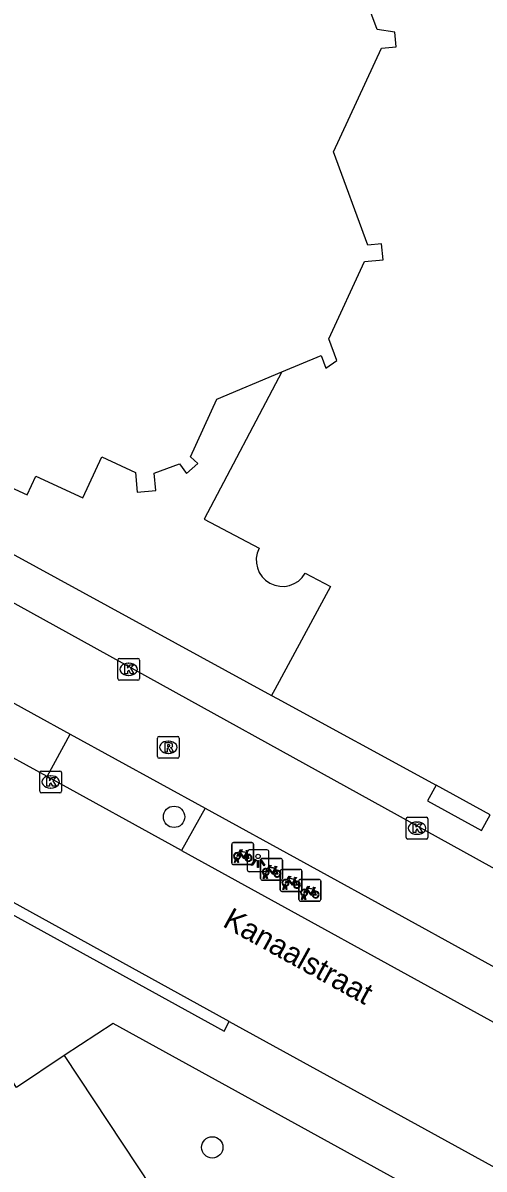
# Model space of a CAD drawing. Extents: x 161087 to 161922, y 382574 to 383873.
# Drawn here: x 161742.4 to 161763.5, y 383183 to 383235.5 of the extents above; entities that cross this region are included whole.
import ezdxf

# ---------------------------------------------------------------- set-up
doc = ezdxf.new("R2010")
doc.units = 0
for name, color, linetype in [('IMGEO_Berm_open', 7, 'Continuous'), ('IMGEO_Boom', 7, 'Continuous'), ('IMGEO_Fietsenrek', 7, 'Continuous'), ('IMGEO_Fietspad_gesloten', 7, 'Continuous'), ('IMGEO_Groenvoorziening', 7, 'Continuous'), ('IMGEO_Kolk', 7, 'Continuous'), ('IMGEO_Lichtpunt', 7, 'Continuous'), ('IMGEO_Openbare_ruimte_label', 7, 'Continuous'), ('IMGEO_Pand', 7, 'Continuous'), ('IMGEO_Rijbaan_lokaal_gesloten', 7, 'Continuous'), ('IMGEO_Rioolput', 7, 'Continuous'), ('IMGEO_Voetpad_open', 7, 'Continuous')]:
    doc.layers.add(name, color=color, linetype=linetype)

msp = doc.modelspace()

# ---------------------------------------------------------------- linework, layer by layer
at = {"layer": 'IMGEO_Berm_open'}
for points in [[(161743.514, 383201.023), (161744.567, 383202.962)], [(161750.765, 383199.565), (161749.678, 383197.635)]]:
    msp.add_lwpolyline(points, dxfattribs=at)
at = {"layer": 'IMGEO_Boom'}
for centre in [(161749.338, 383199.173), (161751.085, 383184.032)]:
    msp.add_circle(centre, 0.489, dxfattribs=at)
at = {"layer": 'IMGEO_Fietsenrek'}
for p, q in [((161751.98, 383197.065), (161751.98, 383197.906)), ((161751.98, 383197.906), (161751.98, 383197.065)), ((161752.055, 383197.99), (161752.896, 383197.99)), ((161752.896, 383197.99), (161752.055, 383197.99)), ((161752.98, 383197.915), (161752.98, 383197.074)), ((161752.98, 383197.074), (161752.98, 383197.915)), ((161752.107, 383197.074), (161752.146, 383197.234)), ((161752.176, 383197.222), (161752.141, 383197.074)), ((161752.218, 383197.246), (161752.217, 383197.25)), ((161752.259, 383197.074), (161752.225, 383197.216)), ((161752.249, 383197.257), (161752.25, 383197.25)), ((161752.257, 383197.22), (161752.292, 383197.074)), ((161752.667, 383197.539), (161752.703, 383197.444)), ((161753.3, 383196.342), (161753.3, 383197.183)), ((161753.3, 383197.183), (161753.3, 383196.342)), ((161753.375, 383197.267), (161754.216, 383197.267)), ((161754.216, 383197.267), (161753.375, 383197.267)), ((161754.3, 383197.192), (161754.3, 383196.351)), ((161754.3, 383196.351), (161754.3, 383197.192)), ((161752.905, 383196.99), (161752.064, 383196.99)), ((161752.064, 383196.99), (161752.905, 383196.99)), ((161752.141, 383197.074), (161752.107, 383197.074)), ((161752.292, 383197.074), (161752.259, 383197.074)), ((161753.987, 383196.816), (161754.023, 383196.721)), ((161754.199, 383195.835), (161754.199, 383196.676)), ((161754.199, 383196.676), (161754.199, 383195.835)), ((161754.274, 383196.76), (161755.115, 383196.76)), ((161755.115, 383196.76), (161754.274, 383196.76)), ((161755.199, 383196.685), (161755.199, 383195.844)), ((161755.199, 383195.844), (161755.199, 383196.685)), ((161754.225, 383196.267), (161753.384, 383196.267)), ((161753.384, 383196.267), (161754.225, 383196.267)), ((161753.427, 383196.351), (161753.466, 383196.511)), ((161753.461, 383196.351), (161753.427, 383196.351)), ((161753.496, 383196.499), (161753.461, 383196.351)), ((161753.538, 383196.523), (161753.537, 383196.527)), ((161753.579, 383196.351), (161753.545, 383196.493)), ((161753.569, 383196.534), (161753.57, 383196.527)), ((161753.577, 383196.497), (161753.612, 383196.351)), ((161753.612, 383196.351), (161753.579, 383196.351)), ((161754.886, 383196.309), (161754.922, 383196.214)), ((161755.057, 383195.384), (161755.057, 383196.225)), ((161755.057, 383196.225), (161755.057, 383195.384)), ((161755.132, 383196.309), (161755.973, 383196.309)), ((161755.973, 383196.309), (161755.132, 383196.309)), ((161756.057, 383196.234), (161756.057, 383195.393)), ((161756.057, 383195.393), (161756.057, 383196.234)), ((161755.124, 383195.76), (161754.283, 383195.76)), ((161754.283, 383195.76), (161755.124, 383195.76)), ((161754.326, 383195.844), (161754.365, 383196.004)), ((161754.36, 383195.844), (161754.326, 383195.844)), ((161754.395, 383195.992), (161754.36, 383195.844)), ((161754.437, 383196.016), (161754.436, 383196.02)), ((161754.478, 383195.844), (161754.444, 383195.986)), ((161754.468, 383196.027), (161754.469, 383196.02)), ((161754.476, 383195.99), (161754.511, 383195.844)), ((161754.511, 383195.844), (161754.478, 383195.844)), ((161755.184, 383195.393), (161755.223, 383195.553)), ((161755.295, 383195.565), (161755.294, 383195.569)), ((161755.326, 383195.576), (161755.327, 383195.569)), ((161755.744, 383195.858), (161755.78, 383195.763)), ((161755.982, 383195.309), (161755.141, 383195.309)), ((161755.141, 383195.309), (161755.982, 383195.309)), ((161755.218, 383195.393), (161755.184, 383195.393)), ((161755.253, 383195.541), (161755.218, 383195.393)), ((161755.336, 383195.393), (161755.302, 383195.535)), ((161755.334, 383195.539), (161755.369, 383195.393)), ((161755.369, 383195.393), (161755.336, 383195.393))]:
    msp.add_line(p, q, dxfattribs=at)
for points in [[(161752.293, 383197.516), (161752.388, 383197.68), (161752.474, 383197.666), (161752.476, 383197.657), (161752.42, 383197.646), (161752.393, 383197.601), (161752.649, 383197.56)], [(161752.314, 383197.464), (161752.262, 383197.374), (161752.222, 383197.349), (161752.223, 383197.396), (161752.278, 383197.49)], [(161752.589, 383197.272), (161752.539, 383197.272), (161752.348, 383197.523), (161752.329, 383197.491)], [(161752.636, 383197.535), (161752.379, 383197.576), (161752.362, 383197.547), (161752.529, 383197.327), (161752.636, 383197.535)], [(161752.684, 383197.437), (161752.654, 383197.514), (161752.545, 383197.296), (161752.588, 383197.296)], [(161752.618, 383197.296), (161752.738, 383197.295), (161752.694, 383197.409)], [(161752.714, 383197.416), (161752.769, 383197.271), (161752.619, 383197.271)], [(161752.649, 383197.56), (161752.674, 383197.609), (161752.668, 383197.613), (161752.645, 383197.617), (161752.633, 383197.624), (161752.632, 383197.627), (161752.634, 383197.632), (161752.729, 383197.617), (161752.731, 383197.607), (161752.721, 383197.594), (161752.709, 383197.588), (161752.695, 383197.594), (161752.667, 383197.539)], [(161753.634, 383196.741), (161753.582, 383196.651), (161753.542, 383196.626), (161753.543, 383196.673), (161753.598, 383196.767)], [(161753.613, 383196.793), (161753.708, 383196.957), (161753.794, 383196.943), (161753.796, 383196.934), (161753.74, 383196.923), (161753.713, 383196.878), (161753.969, 383196.837)], [(161753.909, 383196.549), (161753.859, 383196.549), (161753.668, 383196.8), (161753.649, 383196.768)], [(161753.956, 383196.812), (161753.699, 383196.853), (161753.682, 383196.824), (161753.849, 383196.604), (161753.956, 383196.812)], [(161754.004, 383196.714), (161753.974, 383196.791), (161753.865, 383196.573), (161753.908, 383196.573)], [(161753.938, 383196.573), (161754.058, 383196.572), (161754.014, 383196.686)], [(161754.034, 383196.693), (161754.089, 383196.548), (161753.939, 383196.548)], [(161753.969, 383196.837), (161753.994, 383196.886), (161753.988, 383196.89), (161753.965, 383196.894), (161753.953, 383196.901), (161753.952, 383196.904), (161753.954, 383196.909), (161754.049, 383196.894), (161754.051, 383196.884), (161754.041, 383196.871), (161754.029, 383196.865), (161754.015, 383196.871), (161753.987, 383196.816)], [(161754.533, 383196.234), (161754.481, 383196.144), (161754.441, 383196.119), (161754.442, 383196.166), (161754.497, 383196.26)], [(161754.512, 383196.286), (161754.607, 383196.45), (161754.693, 383196.436), (161754.695, 383196.427), (161754.639, 383196.416), (161754.612, 383196.371), (161754.868, 383196.33)], [(161754.808, 383196.042), (161754.758, 383196.042), (161754.567, 383196.293), (161754.548, 383196.261)], [(161754.855, 383196.305), (161754.598, 383196.346), (161754.581, 383196.317), (161754.748, 383196.097), (161754.855, 383196.305)], [(161754.903, 383196.207), (161754.873, 383196.284), (161754.764, 383196.066), (161754.807, 383196.066)], [(161754.837, 383196.066), (161754.957, 383196.065), (161754.913, 383196.179)], [(161754.933, 383196.186), (161754.988, 383196.041), (161754.838, 383196.041)], [(161754.868, 383196.33), (161754.893, 383196.379), (161754.887, 383196.383), (161754.864, 383196.387), (161754.852, 383196.394), (161754.851, 383196.397), (161754.853, 383196.402), (161754.948, 383196.387), (161754.95, 383196.377), (161754.94, 383196.364), (161754.928, 383196.358), (161754.914, 383196.364), (161754.886, 383196.309)], [(161755.391, 383195.783), (161755.339, 383195.693), (161755.299, 383195.668), (161755.3, 383195.715), (161755.355, 383195.809)], [(161755.37, 383195.835), (161755.465, 383195.999), (161755.551, 383195.985), (161755.553, 383195.976), (161755.497, 383195.965), (161755.47, 383195.92), (161755.726, 383195.879)], [(161755.666, 383195.591), (161755.616, 383195.591), (161755.425, 383195.842), (161755.406, 383195.81)], [(161755.713, 383195.854), (161755.456, 383195.895), (161755.439, 383195.866), (161755.606, 383195.646), (161755.713, 383195.854)], [(161755.761, 383195.756), (161755.731, 383195.833), (161755.622, 383195.615), (161755.665, 383195.615)], [(161755.695, 383195.615), (161755.815, 383195.614), (161755.771, 383195.728)], [(161755.791, 383195.735), (161755.846, 383195.59), (161755.696, 383195.59)], [(161755.726, 383195.879), (161755.751, 383195.928), (161755.745, 383195.932), (161755.722, 383195.936), (161755.71, 383195.943), (161755.709, 383195.946), (161755.711, 383195.951), (161755.806, 383195.936), (161755.808, 383195.926), (161755.798, 383195.913), (161755.786, 383195.907), (161755.772, 383195.913), (161755.744, 383195.858)]]:
    msp.add_lwpolyline(points, dxfattribs=at)
for centre, radius, start, end in [((161752.058, 383197.912), 0.0779, 92.4484, 184.2845), ((161752.058, 383197.912), 0.0779, 92.4484, 184.2845), ((161752.902, 383197.912), 0.0779, 2.4484, 94.2845), ((161752.902, 383197.912), 0.0779, 2.4484, 94.2845), ((161752.22, 383197.375), 0.159, 62.6766, 242.1369), ((161752.22, 383197.375), 0.129, 63.3192, 238.903), ((161752.2, 383197.246), 0.0499, 12.8025, 158.6934), ((161752.22, 383197.375), 0.159, 253.9967, 271.7867), ((161752.2, 383197.246), 0.0174, 12.8025, 163.4502), ((161752.22, 383197.375), 0.129, 253.415, 269.0204), ((161752.22, 383197.375), 0.129, 283.6043, 43.4302), ((161752.22, 383197.375), 0.159, 283.5766, 46.6042), ((161752.747, 383197.291), 0.159, 113.3408, 178.3217), ((161752.747, 383197.291), 0.159, 187.0065, 105.7708), ((161752.747, 383197.291), 0.129, 113.923, 177.9556), ((161752.747, 383197.291), 0.129, 188.6715, 104.5883), ((161753.378, 383197.189), 0.0779, 92.4484, 184.2845), ((161753.378, 383197.189), 0.0779, 92.4484, 184.2845), ((161754.222, 383197.189), 0.0779, 2.4484, 94.2845), ((161754.222, 383197.189), 0.0779, 2.4484, 94.2845), ((161752.058, 383197.068), 0.0779, 182.4484, 274.2845), ((161752.058, 383197.068), 0.0779, 182.4484, 274.2845), ((161752.902, 383197.068), 0.0779, 272.4484, 4.2845), ((161752.902, 383197.068), 0.0779, 272.4484, 4.2845), ((161753.54, 383196.652), 0.159, 62.6766, 242.1369), ((161753.54, 383196.652), 0.129, 63.3192, 238.903), ((161753.54, 383196.652), 0.129, 283.6043, 43.4302), ((161753.54, 383196.652), 0.159, 283.5766, 46.6042), ((161754.067, 383196.568), 0.159, 113.3408, 178.3217), ((161754.067, 383196.568), 0.159, 187.0065, 105.7708), ((161754.067, 383196.568), 0.129, 113.923, 177.9556), ((161754.067, 383196.568), 0.129, 188.6715, 104.5883), ((161754.277, 383196.682), 0.0779, 92.4484, 184.2845), ((161754.277, 383196.682), 0.0779, 92.4484, 184.2845), ((161755.121, 383196.682), 0.0779, 2.4484, 94.2845), ((161755.121, 383196.682), 0.0779, 2.4484, 94.2845), ((161753.378, 383196.345), 0.0779, 182.4484, 274.2845), ((161753.378, 383196.345), 0.0779, 182.4484, 274.2845), ((161753.52, 383196.523), 0.0499, 12.8025, 158.6934), ((161753.54, 383196.652), 0.159, 253.9967, 271.7867), ((161753.52, 383196.523), 0.0174, 12.8025, 163.4502), ((161753.54, 383196.652), 0.129, 253.415, 269.0204), ((161754.222, 383196.345), 0.0779, 272.4484, 4.2845), ((161754.222, 383196.345), 0.0779, 272.4484, 4.2845), ((161754.439, 383196.145), 0.159, 62.6766, 242.1369), ((161754.439, 383196.145), 0.129, 63.3192, 238.903), ((161754.439, 383196.145), 0.129, 283.6043, 43.4302), ((161754.439, 383196.145), 0.159, 283.5766, 46.6042), ((161754.966, 383196.061), 0.159, 113.3408, 178.3217), ((161754.966, 383196.061), 0.159, 187.0065, 105.7708), ((161754.966, 383196.061), 0.129, 113.923, 177.9556), ((161754.966, 383196.061), 0.129, 188.6715, 104.5883), ((161755.135, 383196.231), 0.0779, 92.4484, 184.2845), ((161755.135, 383196.231), 0.0779, 92.4484, 184.2845), ((161755.979, 383196.231), 0.0779, 2.4484, 94.2845), ((161755.979, 383196.231), 0.0779, 2.4484, 94.2845), ((161754.277, 383195.838), 0.0779, 182.4484, 274.2845), ((161754.277, 383195.838), 0.0779, 182.4484, 274.2845), ((161754.419, 383196.016), 0.0499, 12.8025, 158.6934), ((161754.439, 383196.145), 0.159, 253.9967, 271.7867), ((161754.419, 383196.016), 0.0174, 12.8025, 163.4502), ((161754.439, 383196.145), 0.129, 253.415, 269.0204), ((161755.121, 383195.838), 0.0779, 272.4484, 4.2845), ((161755.121, 383195.838), 0.0779, 272.4484, 4.2845), ((161755.297, 383195.694), 0.159, 62.6766, 242.1369), ((161755.297, 383195.694), 0.129, 63.3192, 238.903), ((161755.277, 383195.565), 0.0499, 12.8025, 158.6934), ((161755.277, 383195.565), 0.0174, 12.8025, 163.4502), ((161755.297, 383195.694), 0.129, 253.415, 269.0204), ((161755.297, 383195.694), 0.129, 283.6043, 43.4302), ((161755.297, 383195.694), 0.159, 283.5766, 46.6042), ((161755.824, 383195.61), 0.159, 113.3408, 178.3217), ((161755.824, 383195.61), 0.159, 187.0065, 105.7708), ((161755.824, 383195.61), 0.129, 113.923, 177.9556), ((161755.824, 383195.61), 0.129, 188.6715, 104.5883), ((161755.135, 383195.387), 0.0779, 182.4484, 274.2845), ((161755.135, 383195.387), 0.0779, 182.4484, 274.2845), ((161755.297, 383195.694), 0.159, 253.9967, 271.7867), ((161755.979, 383195.387), 0.0779, 272.4484, 4.2845), ((161755.979, 383195.387), 0.0779, 272.4484, 4.2845)]:
    msp.add_arc(centre, radius, start, end, dxfattribs=at)
at = {"layer": 'IMGEO_Fietspad_gesloten'}
for points in [[(161813.482, 383169.651), (161808.082, 383172.609), (161796.69, 383178.843), (161781.538, 383187.211), (161765.085, 383196.212), (161740.293, 383209.885), (161724.103, 383218.792), (161711.611, 383225.692), (161701.802, 383231.102)], [(161741.877, 383204.439), (161742.901, 383203.875), (161744.567, 383202.962)], [(161744.567, 383202.962), (161750.765, 383199.565)], [(161750.765, 383199.565), (161759.781, 383194.623), (161765.549, 383191.451)]]:
    msp.add_lwpolyline(points, dxfattribs=at)
at = {"layer": 'IMGEO_Groenvoorziening'}
msp.add_lwpolyline([(161744.298, 383188.243), (161761.687, 383161.98)], dxfattribs=at)
at = {"layer": 'IMGEO_Kolk'}
for p, q in [((161746.754, 383205.504), (161746.754, 383206.356)), ((161746.829, 383206.43), (161747.681, 383206.43)), ((161747.242, 383206.21), (161747.267, 383206.21)), ((161747.755, 383206.356), (161747.755, 383205.504)), ((161747.265, 383205.65), (161747.24, 383205.65)), ((161747.681, 383205.43), (161746.829, 383205.43)), ((161743.18, 383200.346), (161743.18, 383201.198)), ((161743.255, 383201.272), (161744.107, 383201.272)), ((161743.668, 383201.052), (161743.693, 383201.052)), ((161744.181, 383201.198), (161744.181, 383200.346)), ((161744.107, 383200.272), (161743.255, 383200.272)), ((161743.691, 383200.492), (161743.666, 383200.492)), ((161759.974, 383198.228), (161759.974, 383199.08)), ((161760.049, 383199.154), (161760.901, 383199.154)), ((161760.462, 383198.934), (161760.487, 383198.934)), ((161760.975, 383199.08), (161760.975, 383198.228)), ((161760.485, 383198.374), (161760.46, 383198.374)), ((161760.901, 383198.154), (161760.049, 383198.154))]:
    msp.add_line(p, q, dxfattribs=at)
for points in [[(161746.754, 383205.504), (161746.754, 383206.356)], [(161746.829, 383206.43), (161747.681, 383206.43)], [(161747.075, 383206.13), (161747.198, 383206.13), (161747.198, 383205.979), (161747.328, 383206.13), (161747.492, 383206.13), (161747.346, 383205.979), (161747.499, 383205.73), (161747.347, 383205.73), (161747.262, 383205.894), (161747.198, 383205.827), (161747.198, 383205.73), (161747.075, 383205.73), (161747.075, 383206.13)], [(161747.755, 383206.356), (161747.755, 383205.504)], [(161747.681, 383205.43), (161746.829, 383205.43)], [(161743.18, 383200.346), (161743.18, 383201.198)], [(161743.255, 383201.272), (161744.107, 383201.272)], [(161743.501, 383200.972), (161743.624, 383200.972), (161743.624, 383200.821), (161743.754, 383200.972), (161743.918, 383200.972), (161743.772, 383200.821), (161743.925, 383200.572), (161743.773, 383200.572), (161743.688, 383200.736), (161743.624, 383200.669), (161743.624, 383200.572), (161743.501, 383200.572), (161743.501, 383200.972)], [(161744.181, 383201.198), (161744.181, 383200.346)], [(161744.107, 383200.272), (161743.255, 383200.272)], [(161759.974, 383198.228), (161759.974, 383199.08)], [(161760.049, 383199.154), (161760.901, 383199.154)], [(161760.295, 383198.854), (161760.418, 383198.854), (161760.418, 383198.703), (161760.548, 383198.854), (161760.712, 383198.854), (161760.566, 383198.703), (161760.719, 383198.454), (161760.567, 383198.454), (161760.482, 383198.618), (161760.418, 383198.551), (161760.418, 383198.454), (161760.295, 383198.454), (161760.295, 383198.854)], [(161760.975, 383199.08), (161760.975, 383198.228)], [(161760.901, 383198.154), (161760.049, 383198.154)]]:
    msp.add_lwpolyline(points, dxfattribs=at)
for centre, start, end in [((161746.831, 383206.354), 91.552, 178.448), ((161746.831, 383206.354), 91.552, 178.448), ((161747.679, 383206.354), 1.552, 88.448), ((161747.679, 383206.354), 1.552, 88.448), ((161746.831, 383205.506), 181.552, 268.448), ((161746.831, 383205.506), 181.552, 268.448), ((161747.679, 383205.506), 271.552, 358.448), ((161747.679, 383205.506), 271.552, 358.448), ((161743.257, 383201.196), 91.552, 178.448), ((161743.257, 383201.196), 91.552, 178.448), ((161744.105, 383201.196), 1.552, 88.448), ((161744.105, 383201.196), 1.552, 88.448), ((161743.257, 383200.348), 181.552, 268.448), ((161743.257, 383200.348), 181.552, 268.448), ((161744.105, 383200.348), 271.552, 358.448), ((161744.105, 383200.348), 271.552, 358.448), ((161760.051, 383199.078), 91.552, 178.448), ((161760.051, 383199.078), 91.552, 178.448), ((161760.899, 383199.078), 1.552, 88.448), ((161760.899, 383199.078), 1.552, 88.448), ((161760.051, 383198.23), 181.552, 268.448), ((161760.051, 383198.23), 181.552, 268.448), ((161760.899, 383198.23), 271.552, 358.448), ((161760.899, 383198.23), 271.552, 358.448)]:
    msp.add_arc(centre, 0.0765, start, end, dxfattribs=at)
for centre, major_axis, ratio, start_param, end_param in [((161747.241, 383205.93), (-0.387, 0.002), 0.722429, 4.712389, 7.853982), ((161747.266, 383205.93), (-0.39, 0.002), 0.717154, 1.570796, 4.712389), ((161743.667, 383200.772), (-0.387, 0.002), 0.722429, 4.712389, 7.853982), ((161743.692, 383200.772), (-0.39, 0.002), 0.717154, 1.570796, 4.712389), ((161760.461, 383198.654), (-0.387, 0.002), 0.722429, 4.712389, 7.853982), ((161760.486, 383198.654), (-0.39, 0.002), 0.717154, 1.570796, 4.712389)]:
    msp.add_ellipse(centre, major_axis=major_axis, ratio=ratio, start_param=start_param, end_param=end_param, dxfattribs=at)
at = {"layer": 'IMGEO_Lichtpunt'}
for p, q in [((161753.591, 383197.658), (161752.783, 383197.658)), ((161753.591, 383197.658), (161752.783, 383197.658)), ((161752.689, 383197.563), (161752.689, 383196.756)), ((161752.689, 383197.563), (161752.689, 383196.756)), ((161753.685, 383196.756), (161753.685, 383197.563)), ((161753.685, 383196.756), (161753.685, 383197.563)), ((161752.783, 383196.662), (161753.591, 383196.662)), ((161752.783, 383196.662), (161753.591, 383196.662))]:
    msp.add_line(p, q, dxfattribs=at)
for points in [[(161753.063, 383197.227), (161753.102, 383197.199), (161752.914, 383196.937), (161752.876, 383196.964), (161753.063, 383197.227)], [(161753.165, 383197.179), (161753.212, 383197.179), (161753.212, 383196.857), (161753.165, 383196.857), (161753.165, 383197.179)], [(161753.275, 383197.199), (161753.313, 383197.226), (161753.5, 383196.964), (161753.461, 383196.936), (161753.275, 383197.199)]]:
    msp.add_lwpolyline(points, dxfattribs=at)
msp.add_circle((161753.188, 383197.361), 0.0994, dxfattribs=at)
for centre, start, end in [((161752.783, 383197.563), 90, 180), ((161752.783, 383197.563), 90, 180), ((161753.591, 383197.563), 0, 90), ((161753.591, 383197.563), 0, 90), ((161752.783, 383196.756), 180, 270), ((161752.783, 383196.756), 180, 270), ((161753.591, 383196.756), 270, 0), ((161753.591, 383196.756), 270, 360)]:
    msp.add_arc(centre, 0.0946, start, end, dxfattribs=at)
at = {"layer": 'IMGEO_Pand'}
for points in [[(161754.277, 383219.549), (161756.073, 383220.301), (161756.286, 383219.725), (161756.789, 383220.08), (161756.427, 383221.061), (161758.065, 383224.606), (161758.918, 383224.684), (161758.851, 383225.415), (161758.219, 383225.357), (161756.646, 383229.63), (161758.838, 383234.376), (161759.516, 383234.438), (161759.454, 383235.118), (161758.65, 383235.237), (161758.271, 383236.266)], [(161736.359, 383216.083), (161736.703, 383215.924), (161736.932, 383216.419), (161737.511, 383216.152), (161737.744, 383216.655), (161741.831, 383214.768), (161741.647, 383214.37), (161742.607, 383213.926), (161743.001, 383214.778), (161745.153, 383213.784), (161746.021, 383215.663), (161747.568, 383214.948), (161747.65, 383214.051), (161748.496, 383214.128), (161748.425, 383214.91), (161749.591, 383215.34), (161749.907, 383214.893), (161750.43, 383215.354), (161750.085, 383215.667), (161751.302, 383218.304), (161754.277, 383219.549)], [(161754.277, 383219.549), (161750.71, 383212.813), (161753.235, 383211.476)], [(161755.347, 383210.329), (161756.509, 383209.728), (161753.954, 383205.013), (161753.804, 383204.737)], [(161753.804, 383204.737), (161754.061, 383204.597), (161761.347, 383200.624)], [(161763.827, 383199.272), (161761.347, 383200.624)]]:
    msp.add_lwpolyline(points, dxfattribs=at)
msp.add_arc((161754.305, 383210.928), 1.202, 152.8811, 330.1072, dxfattribs=at)
at = {"layer": 'IMGEO_Rijbaan_lokaal_gesloten'}
for points in [[(161751.869, 383189.803), (161739.157, 383196.786), (161728.579, 383202.597)], [(161743.514, 383201.023), (161740.836, 383202.494), (161740.813, 383202.508)], [(161749.678, 383197.635), (161743.514, 383201.023)], [(161749.678, 383197.635), (161764.459, 383189.509)], [(161751.869, 383189.803), (161778.251, 383175.302)]]:
    msp.add_lwpolyline(points, dxfattribs=at)
at = {"layer": 'IMGEO_Rioolput'}
for p, q in [((161748.575, 383201.932), (161748.575, 383202.784)), ((161748.65, 383202.858), (161749.502, 383202.858)), ((161749.063, 383202.638), (161749.088, 383202.638)), ((161749.576, 383202.784), (161749.576, 383201.932)), ((161749.502, 383201.858), (161748.65, 383201.858)), ((161749.086, 383202.078), (161749.061, 383202.078))]:
    msp.add_line(p, q, dxfattribs=at)
for points in [[(161748.575, 383201.932), (161748.575, 383202.784)], [(161748.65, 383202.858), (161749.502, 383202.858)], [(161749.164, 383202.556), (161748.912, 383202.558), (161748.912, 383202.158)], [(161749.09, 383202.477), (161749.036, 383202.477), (161749.036, 383202.396)], [(161749.036, 383202.396), (161749.088, 383202.396)], [(161749.576, 383202.784), (161749.576, 383201.932)], [(161749.502, 383201.858), (161748.65, 383201.858)], [(161748.912, 383202.158), (161749.036, 383202.158), (161749.036, 383202.32), (161749.047, 383202.32)], [(161749.094, 383202.291), (161749.165, 383202.158), (161749.305, 383202.158), (161749.24, 383202.284)]]:
    msp.add_lwpolyline(points, dxfattribs=at)
for centre, radius, start, end in [((161748.652, 383202.782), 0.0765, 91.552, 178.448), ((161748.652, 383202.782), 0.0765, 91.552, 178.448), ((161749.072, 383202.585), 0.19, 274.7715, 282.9687), ((161749.096, 383202.381), 0.0964, 77.0061, 93.1865), ((161749.11, 383202.438), 0.0378, 276.6634, 79.6772), ((161749.163, 383202.446), 0.109, 350.3612, 89.416), ((161749.161, 383202.446), 0.112, 277.5842, 350.9817), ((161749.5, 383202.782), 0.0765, 1.552, 88.448), ((161749.5, 383202.782), 0.0765, 1.552, 88.448), ((161748.652, 383201.934), 0.0765, 181.552, 268.448), ((161748.652, 383201.934), 0.0765, 181.552, 268.448), ((161749.046, 383202.267), 0.0533, 26.0293, 88.6989), ((161749.145, 383202.231), 0.108, 29.5134, 73.7905), ((161749.5, 383201.934), 0.0765, 271.552, 358.448), ((161749.5, 383201.934), 0.0765, 271.552, 358.448)]:
    msp.add_arc(centre, radius, start, end, dxfattribs=at)
for centre, major_axis, ratio, start_param, end_param in [((161749.062, 383202.358), (-0.387, 0.002), 0.722429, 4.712389, 7.853982), ((161749.087, 383202.358), (-0.39, 0.002), 0.717154, 1.570796, 4.712389)]:
    msp.add_ellipse(centre, major_axis=major_axis, ratio=ratio, start_param=start_param, end_param=end_param, dxfattribs=at)
at = {"layer": 'IMGEO_Voetpad_open'}
for points in [[(161736.359, 383216.083), (161736.036, 383215.499), (161735.595, 383214.691), (161741.865, 383211.251), (161753.804, 383204.737)], [(161728.579, 383202.597), (161728.343, 383202.17), (161751.627, 383189.362), (161751.869, 383189.803)], [(161761.347, 383200.624), (161760.957, 383199.912), (161763.431, 383198.551), (161763.827, 383199.272)], [(161780.73, 383170.907), (161780.608, 383170.974), (161746.551, 383189.704), (161744.298, 383188.243)], [(161744.298, 383188.243), (161742.11, 383186.781), (161740.556, 383189.169)]]:
    msp.add_lwpolyline(points, dxfattribs=at)

# ---------------------------------------------------------------- texts
at = {"layer": 'IMGEO_Openbare_ruimte_label'}
msp.add_text('Kanaalstraat', height=1, rotation=331.0511, dxfattribs=at).set_placement((161751.512, 383194.18))

doc.saveas('drawing.dxf')
